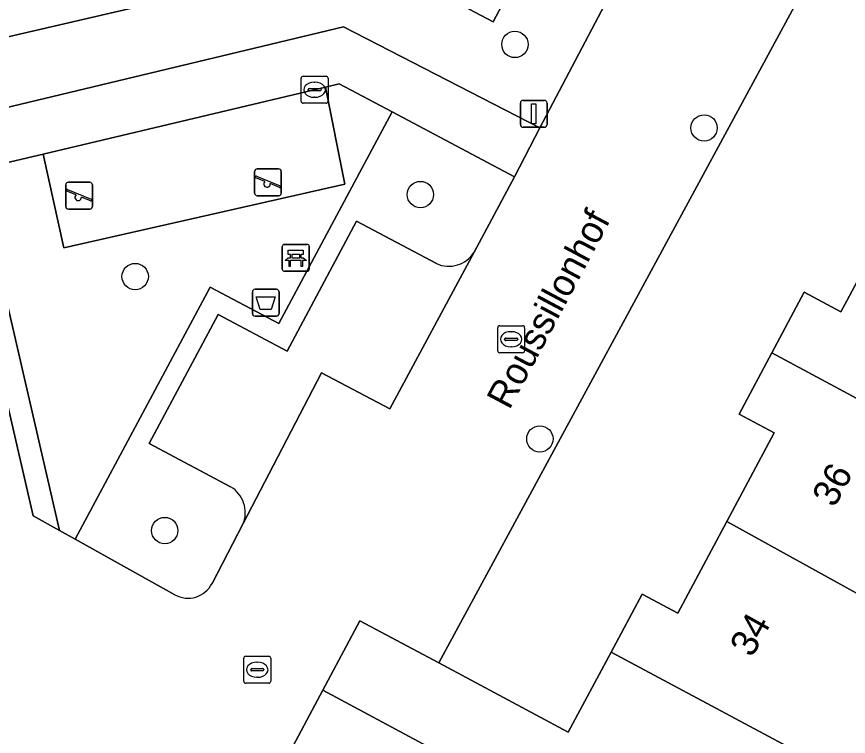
# Model space of a CAD drawing. Extents: x 158455 to 159797, y 387218 to 388672.
# Drawn here: x 159382.78 to 159413.64, y 388433.03 to 388459.73 of the extents above; entities that cross this region are included whole.
import ezdxf

# ---------------------------------------------------------------- set-up
doc = ezdxf.new("R2010")
doc.units = 0
for name, color, linetype in [('IMGEO_Afvalbak', 7, 'Continuous'), ('IMGEO_Bank', 7, 'Continuous'), ('IMGEO_Boom', 7, 'Continuous'), ('IMGEO_Erf', 7, 'Continuous'), ('IMGEO_Groenvoorziening', 7, 'Continuous'), ('IMGEO_Kolk', 7, 'Continuous'), ('IMGEO_Lichtmast', 7, 'Continuous'), ('IMGEO_Openbare_ruimte_label', 7, 'Continuous'), ('IMGEO_Pand', 7, 'Continuous'), ('IMGEO_Pand_nummerreeks', 7, 'Continuous'), ('IMGEO_Parkeervlak_open', 7, 'Continuous'), ('IMGEO_Rijbaan_lokaal_open', 7, 'Continuous'), ('IMGEO_Speelvoorziening', 7, 'Continuous'), ('IMGEO_Voetpad_halfverhard', 7, 'Continuous'), ('IMGEO_Voetpad_open', 7, 'Continuous')]:
    doc.layers.add(name, color=color, linetype=linetype)

msp = doc.modelspace()

# ---------------------------------------------------------------- linework, layer by layer
at = {"layer": 'IMGEO_Afvalbak'}
for p, q in [((159391.625, 388449.616), (159392.415, 388449.616)), ((159392.415, 388449.616), (159391.625, 388449.616)), ((159391.525, 388448.716), (159391.525, 388449.516)), ((159391.525, 388449.516), (159391.525, 388448.716)), ((159392.515, 388449.516), (159392.515, 388448.716)), ((159392.515, 388448.716), (159392.515, 388449.516)), ((159392.415, 388448.616), (159391.625, 388448.616)), ((159391.625, 388448.616), (159392.415, 388448.616))]:
    msp.add_line(p, q, dxfattribs=at)
msp.add_lwpolyline([(159391.668, 388449.33), (159392.372, 388449.33), (159392.223, 388448.86), (159391.817, 388448.86), (159391.668, 388449.33)], dxfattribs=at)
for centre, start, end in [((159391.625, 388449.516), 90, 180), ((159391.625, 388449.516), 90, 180), ((159392.415, 388449.516), 0, 90), ((159392.415, 388449.516), 360, 90), ((159391.625, 388448.716), 180, 270), ((159391.625, 388448.716), 180, 270), ((159392.415, 388448.716), 270, 0), ((159392.415, 388448.716), 270, 0)]:
    msp.add_arc(centre, 0.1, start, end, dxfattribs=at)
at = {"layer": 'IMGEO_Bank'}
for p, q in [((159392.636, 388450.357), (159392.636, 388451.198)), ((159392.636, 388451.198), (159392.636, 388450.357)), ((159392.711, 388451.282), (159393.552, 388451.282)), ((159393.552, 388451.282), (159392.711, 388451.282)), ((159393.636, 388451.207), (159393.636, 388450.366)), ((159393.636, 388450.366), (159393.636, 388451.207)), ((159392.945, 388450.788), (159392.945, 388450.894)), ((159392.989, 388450.894), (159392.989, 388450.788)), ((159393.277, 388450.9), (159392.995, 388450.9)), ((159393.283, 388450.788), (159393.283, 388450.894)), ((159393.327, 388450.894), (159393.327, 388450.788)), ((159393.333, 388450.68), (159392.94, 388450.68)), ((159392.995, 388450.782), (159393.277, 388450.782)), ((159393.561, 388450.282), (159392.72, 388450.282)), ((159392.72, 388450.282), (159393.561, 388450.282))]:
    msp.add_line(p, q, dxfattribs=at)
for points in [[(159392.939, 388450.9), (159392.853, 388450.9), (159392.853, 388451.061), (159393.416, 388451.061), (159393.416, 388450.9), (159393.333, 388450.9)], [(159392.883, 388450.68), (159392.741, 388450.68), (159392.853, 388450.782), (159392.939, 388450.782)], [(159392.933, 388450.673), (159392.933, 388450.466), (159392.89, 388450.466), (159392.89, 388450.673)], [(159393.333, 388450.782), (159393.416, 388450.782), (159393.528, 388450.68), (159393.389, 388450.68)], [(159393.383, 388450.673), (159393.383, 388450.466), (159393.339, 388450.466), (159393.339, 388450.673)]]:
    msp.add_lwpolyline(points, dxfattribs=at)
for centre, radius, start, end in [((159392.714, 388451.204), 0.0779, 92.4484, 184.2845), ((159392.714, 388451.204), 0.0779, 92.4484, 184.2845), ((159393.558, 388451.204), 0.0779, 2.4484, 94.2845), ((159393.558, 388451.204), 0.0779, 2.4484, 94.2845), ((159392.938, 388450.893), 0.00671, 2.8957, 87.1043), ((159392.938, 388450.789), 0.00671, 272.8957, 357.1043), ((159392.995, 388450.893), 0.00671, 92.8957, 177.1043), ((159392.995, 388450.789), 0.00671, 182.8957, 267.1043), ((159393.277, 388450.893), 0.00671, 2.8957, 87.1043), ((159393.277, 388450.789), 0.00671, 272.8957, 357.1043), ((159393.334, 388450.893), 0.00671, 92.8957, 177.1043), ((159393.334, 388450.789), 0.00671, 182.8957, 267.1043), ((159392.883, 388450.673), 0.00671, 2.8957, 87.1043), ((159392.94, 388450.673), 0.00671, 92.8957, 177.1043), ((159393.332, 388450.673), 0.00671, 2.8957, 87.1043), ((159393.389, 388450.673), 0.00671, 92.8957, 177.1043), ((159392.714, 388450.36), 0.0779, 182.4484, 274.2845), ((159392.714, 388450.36), 0.0779, 182.4484, 274.2845), ((159393.558, 388450.36), 0.0779, 272.4484, 4.2845), ((159393.558, 388450.36), 0.0779, 272.4484, 4.2845)]:
    msp.add_arc(centre, radius, start, end, dxfattribs=at)
at = {"layer": 'IMGEO_Boom'}
for centre in [(159401.267, 388458.699), (159408.284, 388455.601), (159397.759, 388453.13), (159387.177, 388450.088), (159402.192, 388444.062), (159388.274, 388440.663)]:
    msp.add_circle(centre, 0.489, dxfattribs=at)
at = {"layer": 'IMGEO_Erf'}
for points in [[(159333.769, 388476.329), (159338.906, 388454.81), (159341.438, 388455.405), (159342.455, 388451.077), (159354.175, 388453.833), (159353.17, 388458.108), (159355.676, 388458.697), (159358.192, 388459.288), (159359.198, 388455.006), (159366.48, 388456.674), (159365.462, 388461.002), (159367.941, 388461.585), (159370.474, 388462.18), (159371.491, 388457.852), (159376.637, 388459.047), (159376.986, 388459.126), (159377.276, 388457.779), (159395.695, 388462.06), (159400.461, 388459.544), (159409.819, 388477.225)], [(159419.261, 388474.584), (159412.035, 388460.867), (159398.439, 388435.755), (159403.247, 388433.184), (159404.836, 388436.154), (159405.986, 388438.304), (159407.312, 388437.595), (159409.133, 388440.999), (159410.891, 388444.286), (159409.585, 388444.985), (159410.799, 388447.254), (159412.002, 388449.503), (159413.36, 388448.777), (159413.582, 388449.192), (159415.127, 388452.081)]]:
    msp.add_lwpolyline(points, dxfattribs=at)
at = {"layer": 'IMGEO_Groenvoorziening'}
for points in [[(159395.695, 388462.06), (159377.276, 388457.779), (159376.986, 388459.126), (159376.637, 388459.047), (159377.506, 388455.18), (159394.906, 388459.355), (159402.189, 388455.608), (159413.151, 388476.411), (159411.198, 388477.337), (159410.828, 388476.625), (159409.819, 388477.225), (159400.461, 388459.544)], [(159382.107, 388450.432), (159381.281, 388454.044), (159378.516, 388453.389), (159377.99, 388453.264), (159378.184, 388452.586), (159381.362, 388449.97), (159383.395, 388441.206), (159384.375, 388440.66)]]:
    msp.add_lwpolyline(points, close=True, dxfattribs=at)
for points in [[(159399.755, 388450.993), (159401.253, 388453.792), (159396.713, 388456.195), (159392.51, 388448.343), (159389.962, 388449.692), (159384.954, 388440.337), (159388.646, 388438.281)], [(159390.719, 388442.289), (159387.696, 388443.889), (159390.26, 388448.679), (159392.819, 388447.324), (159395.395, 388452.136), (159398.352, 388450.57)], [(159390.029, 388438.696), (159391.185, 388440.921)]]:
    msp.add_lwpolyline(points, dxfattribs=at)
for centre, radius, start, end in [((159398.814, 388451.575), 1.106, 245.2992, 328.2565), ((159390.141, 388441.329), 1.121, 338.6639, 58.9582), ((159389.136, 388439.16), 1.006, 240.8574, 332.5486)]:
    msp.add_arc(centre, radius, start, end, dxfattribs=at)
at = {"layer": 'IMGEO_Kolk'}
for p, q in [((159393.334, 388456.592), (159393.334, 388457.444)), ((159393.409, 388457.518), (159394.261, 388457.518)), ((159393.822, 388457.298), (159393.847, 388457.298)), ((159394.335, 388457.444), (159394.335, 388456.592)), ((159393.593, 388457.012), (159393.593, 388457.024)), ((159394.031, 388456.975), (159393.633, 388456.975)), ((159393.636, 388457.061), (159394.034, 388457.061)), ((159394.077, 388457.024), (159394.077, 388457.012)), ((159393.845, 388456.738), (159393.82, 388456.738)), ((159394.261, 388456.518), (159393.409, 388456.518)), ((159400.627, 388447.336), (159400.627, 388448.188)), ((159400.702, 388448.262), (159401.554, 388448.262)), ((159401.115, 388448.042), (159401.14, 388448.042)), ((159401.628, 388448.188), (159401.628, 388447.336)), ((159400.886, 388447.756), (159400.886, 388447.768)), ((159401.324, 388447.719), (159400.926, 388447.719)), ((159400.929, 388447.805), (159401.327, 388447.805)), ((159401.37, 388447.768), (159401.37, 388447.756)), ((159401.138, 388447.482), (159401.113, 388447.482)), ((159401.554, 388447.262), (159400.702, 388447.262)), ((159391.279, 388435.999), (159392.131, 388435.999)), ((159391.204, 388435.073), (159391.204, 388435.925)), ((159391.692, 388435.779), (159391.717, 388435.779)), ((159392.205, 388435.925), (159392.205, 388435.073)), ((159391.463, 388435.493), (159391.463, 388435.505)), ((159391.901, 388435.456), (159391.503, 388435.456)), ((159391.506, 388435.542), (159391.904, 388435.542)), ((159391.947, 388435.505), (159391.947, 388435.493)), ((159391.715, 388435.219), (159391.69, 388435.219)), ((159392.131, 388434.999), (159391.279, 388434.999))]:
    msp.add_line(p, q, dxfattribs=at)
for points in [[(159393.334, 388456.592), (159393.334, 388457.444)], [(159393.409, 388457.518), (159394.261, 388457.518)], [(159394.335, 388457.444), (159394.335, 388456.592)], [(159394.261, 388456.518), (159393.409, 388456.518)], [(159400.627, 388447.336), (159400.627, 388448.188)], [(159400.702, 388448.262), (159401.554, 388448.262)], [(159401.628, 388448.188), (159401.628, 388447.336)], [(159401.554, 388447.262), (159400.702, 388447.262)], [(159391.279, 388435.999), (159392.131, 388435.999)], [(159391.204, 388435.073), (159391.204, 388435.925)], [(159392.205, 388435.925), (159392.205, 388435.073)], [(159392.131, 388434.999), (159391.279, 388434.999)]]:
    msp.add_lwpolyline(points, dxfattribs=at)
for centre, radius, start, end in [((159393.411, 388457.442), 0.0765, 91.552, 178.448), ((159393.411, 388457.442), 0.0765, 91.552, 178.448), ((159394.259, 388457.442), 0.0765, 1.552, 88.448), ((159394.259, 388457.442), 0.0765, 1.552, 88.448), ((159393.633, 388457.021), 0.0403, 85.8775, 175.7526), ((159393.63, 388457.011), 0.0366, 178.938, 274.7102), ((159394.034, 388457.018), 0.043, 264.8664, 352.4533), ((159394.038, 388457.023), 0.0386, 1.7309, 96.639), ((159393.411, 388456.594), 0.0765, 181.552, 268.448), ((159393.411, 388456.594), 0.0765, 181.552, 268.448), ((159394.259, 388456.594), 0.0765, 271.552, 358.448), ((159394.259, 388456.594), 0.0765, 271.552, 358.448), ((159400.704, 388448.186), 0.0765, 91.552, 178.448), ((159400.704, 388448.186), 0.0765, 91.552, 178.448), ((159401.552, 388448.186), 0.0765, 1.552, 88.448), ((159401.552, 388448.186), 0.0765, 1.552, 88.448), ((159400.926, 388447.765), 0.0403, 85.8775, 175.7526), ((159400.923, 388447.755), 0.0366, 178.938, 274.7102), ((159401.327, 388447.762), 0.043, 264.8664, 352.4533), ((159401.331, 388447.767), 0.0386, 1.7309, 96.639), ((159400.704, 388447.338), 0.0765, 181.552, 268.448), ((159400.704, 388447.338), 0.0765, 181.552, 268.448), ((159401.552, 388447.338), 0.0765, 271.552, 358.448), ((159401.552, 388447.338), 0.0765, 271.552, 358.448), ((159391.281, 388435.923), 0.0765, 91.552, 178.448), ((159391.281, 388435.923), 0.0765, 91.552, 178.448), ((159392.129, 388435.923), 0.0765, 1.552, 88.448), ((159392.129, 388435.923), 0.0765, 1.552, 88.448), ((159391.503, 388435.502), 0.0403, 85.8775, 175.7526), ((159391.5, 388435.492), 0.0366, 178.938, 274.7102), ((159391.904, 388435.499), 0.043, 264.8664, 352.4533), ((159391.908, 388435.504), 0.0386, 1.7309, 96.639), ((159391.281, 388435.075), 0.0765, 181.552, 268.448), ((159391.281, 388435.075), 0.0765, 181.552, 268.448), ((159392.129, 388435.075), 0.0765, 271.552, 358.448), ((159392.129, 388435.075), 0.0765, 271.552, 358.448)]:
    msp.add_arc(centre, radius, start, end, dxfattribs=at)
for centre, major_axis, ratio, start_param, end_param in [((159393.821, 388457.018), (-0.387, 0.002), 0.722429, 4.712389, 7.853982), ((159393.846, 388457.018), (-0.39, 0.002), 0.717154, 1.570796, 4.712389), ((159401.114, 388447.762), (-0.387, 0.002), 0.722429, 4.712389, 7.853982), ((159401.139, 388447.762), (-0.39, 0.002), 0.717154, 1.570796, 4.712389), ((159391.691, 388435.499), (-0.387, 0.002), 0.722429, 4.712389, 7.853982), ((159391.716, 388435.499), (-0.39, 0.002), 0.717154, 1.570796, 4.712389)]:
    msp.add_ellipse(centre, major_axis=major_axis, ratio=ratio, start_param=start_param, end_param=end_param, dxfattribs=at)
at = {"layer": 'IMGEO_Lichtmast'}
for p, q in [((159401.468, 388455.725), (159401.468, 388456.525)), ((159401.468, 388456.525), (159401.468, 388455.725)), ((159401.568, 388456.625), (159402.358, 388456.625)), ((159402.358, 388456.625), (159401.568, 388456.625)), ((159402.458, 388456.525), (159402.458, 388455.725)), ((159402.458, 388455.725), (159402.458, 388456.525)), ((159402.358, 388455.625), (159401.568, 388455.625)), ((159401.568, 388455.625), (159402.358, 388455.625))]:
    msp.add_line(p, q, dxfattribs=at)
msp.add_lwpolyline([(159401.888, 388456.5), (159402.038, 388456.5), (159402.038, 388455.75), (159401.888, 388455.75), (159401.888, 388456.5)], dxfattribs=at)
for centre, start, end in [((159401.568, 388456.525), 90, 180), ((159401.568, 388456.525), 90, 180), ((159402.358, 388456.525), 0, 90), ((159402.358, 388456.525), 360, 90), ((159401.568, 388455.725), 180, 270), ((159401.568, 388455.725), 180, 270), ((159402.358, 388455.725), 270, 0), ((159402.358, 388455.725), 270, 0)]:
    msp.add_arc(centre, 0.1, start, end, dxfattribs=at)
at = {"layer": 'IMGEO_Pand'}
for points in [[(159410.799, 388447.254), (159420.476, 388442.064), (159423.447, 388447.619), (159415.127, 388452.081), (159413.582, 388449.192), (159413.36, 388448.777), (159412.002, 388449.503)], [(159420.476, 388442.064), (159410.799, 388447.254), (159409.585, 388444.985), (159410.891, 388444.286), (159409.133, 388440.999), (159417.448, 388436.402), (159420.168, 388434.948), (159420.256, 388434.901), (159420.673, 388434.678), (159422.125, 388437.42), (159418.911, 388439.138)], [(159417.448, 388436.402), (159409.133, 388440.999), (159407.312, 388437.595), (159405.986, 388438.304), (159404.836, 388436.154), (159413.158, 388431.692), (159414.534, 388430.954), (159417.334, 388429.452), (159420.155, 388434.713), (159420.256, 388434.901), (159420.168, 388434.948)], [(159404.836, 388436.154), (159403.247, 388433.184), (159398.439, 388435.755), (159395.518, 388437.317), (159394.141, 388434.742), (159410.186, 388426.136), (159413.091, 388431.567), (159413.158, 388431.692)], [(159407.215, 388420.581), (159410.186, 388426.136), (159394.141, 388434.742), (159392.741, 388432.124), (159395.614, 388430.587), (159400.368, 388428.044), (159398.792, 388425.098)]]:
    msp.add_lwpolyline(points, close=True, dxfattribs=at)
at = {"layer": 'IMGEO_Parkeervlak_open'}
for points in [[(159398.352, 388450.57), (159395.395, 388452.136), (159392.819, 388447.324), (159390.26, 388448.679), (159387.696, 388443.889), (159390.719, 388442.289)], [(159391.185, 388440.921), (159394.09, 388446.512), (159396.623, 388445.179), (159399.755, 388450.993)]]:
    msp.add_lwpolyline(points, dxfattribs=at)
for centre, radius, start, end in [((159398.814, 388451.575), 1.106, 245.2992, 328.2565), ((159390.141, 388441.329), 1.121, 338.6639, 58.9582)]:
    msp.add_arc(centre, radius, start, end, dxfattribs=at)
at = {"layer": 'IMGEO_Rijbaan_lokaal_open'}
for points in [[(159395.614, 388430.587), (159392.741, 388432.124), (159394.141, 388434.742), (159395.518, 388437.317), (159398.439, 388435.755), (159412.035, 388460.867), (159419.261, 388474.584), (159413.725, 388477.501), (159413.589, 388477.243), (159413.536, 388477.142), (159413.157, 388476.424), (159413.151, 388476.411), (159402.189, 388455.608), (159401.253, 388453.792), (159399.755, 388450.993), (159396.623, 388445.179), (159394.09, 388446.512), (159391.185, 388440.921), (159390.029, 388438.696)], [(159388.646, 388438.281), (159384.954, 388440.337), (159384.375, 388440.66), (159383.395, 388441.206), (159381.362, 388449.97)]]:
    msp.add_lwpolyline(points, dxfattribs=at)
msp.add_lwpolyline([(159394.242, 388457.114), (159394.751, 388457.234), (159396.713, 388456.195), (159401.253, 388453.792), (159402.189, 388455.608), (159394.906, 388459.355), (159377.506, 388455.18), (159377.99, 388453.264), (159378.516, 388453.389), (159381.281, 388454.044), (159383.77, 388454.633)], close=True, dxfattribs=at)
msp.add_arc((159389.136, 388439.16), 1.006, 240.8574, 332.5486, dxfattribs=at)
at = {"layer": 'IMGEO_Speelvoorziening'}
for p, q in [((159391.607, 388453.185), (159391.607, 388453.985)), ((159391.607, 388453.985), (159391.607, 388453.185)), ((159391.707, 388454.085), (159392.497, 388454.085)), ((159392.497, 388454.085), (159391.707, 388454.085)), ((159392.597, 388453.985), (159392.597, 388453.185)), ((159392.597, 388453.185), (159392.597, 388453.985)), ((159384.701, 388453.586), (159385.491, 388453.586)), ((159385.491, 388453.586), (159384.701, 388453.586)), ((159391.99, 388453.613), (159391.651, 388453.75)), ((159391.676, 388453.81), (159392.552, 388453.457)), ((159384.601, 388452.686), (159384.601, 388453.486)), ((159384.601, 388453.486), (159384.601, 388452.686)), ((159384.67, 388453.311), (159385.546, 388452.958)), ((159385.591, 388453.486), (159385.591, 388452.686)), ((159385.591, 388452.686), (159385.591, 388453.486)), ((159392.528, 388453.397), (159392.188, 388453.534)), ((159384.984, 388453.114), (159384.645, 388453.251)), ((159385.522, 388452.898), (159385.182, 388453.035)), ((159392.497, 388453.085), (159391.707, 388453.085)), ((159391.707, 388453.085), (159392.497, 388453.085)), ((159385.491, 388452.586), (159384.701, 388452.586)), ((159384.701, 388452.586), (159385.491, 388452.586))]:
    msp.add_line(p, q, dxfattribs=at)
for centre, radius, start, end in [((159391.707, 388453.985), 0.1, 90, 180), ((159391.707, 388453.985), 0.1, 90, 180), ((159392.497, 388453.985), 0.1, 0, 90), ((159392.497, 388453.985), 0.1, 360, 90), ((159384.701, 388453.486), 0.1, 90, 180), ((159384.701, 388453.486), 0.1, 90, 180), ((159385.491, 388453.486), 0.1, 0, 90), ((159385.491, 388453.486), 0.1, 360, 90), ((159391.664, 388453.78), 0.0327, 68.078, 248.078), ((159392.069, 388453.523), 0.12, 130.9928, 5.1632), ((159384.658, 388453.281), 0.0327, 68.078, 248.078), ((159392.54, 388453.427), 0.0327, 248.078, 68.078), ((159385.063, 388453.024), 0.12, 130.9928, 5.1632), ((159385.534, 388452.928), 0.0327, 248.078, 68.078), ((159391.707, 388453.185), 0.1, 180, 270), ((159391.707, 388453.185), 0.1, 180, 270), ((159392.497, 388453.185), 0.1, 270, 0), ((159392.497, 388453.185), 0.1, 270, 0), ((159384.701, 388452.686), 0.1, 180, 270), ((159384.701, 388452.686), 0.1, 180, 270), ((159385.491, 388452.686), 0.1, 270, 0), ((159385.491, 388452.686), 0.1, 270, 0)]:
    msp.add_arc(centre, radius, start, end, dxfattribs=at)
at = {"layer": 'IMGEO_Voetpad_halfverhard'}
msp.add_lwpolyline([(159394.242, 388457.114), (159383.77, 388454.633), (159384.527, 388451.151), (159394.951, 388453.51)], close=True, dxfattribs=at)
at = {"layer": 'IMGEO_Voetpad_open'}
msp.add_lwpolyline([(159396.713, 388456.195), (159394.751, 388457.234), (159394.242, 388457.114), (159394.951, 388453.51), (159384.527, 388451.151), (159383.77, 388454.633), (159381.281, 388454.044), (159382.107, 388450.432), (159384.375, 388440.66), (159384.954, 388440.337), (159389.962, 388449.692), (159392.51, 388448.343)], close=True, dxfattribs=at)

# ---------------------------------------------------------------- texts
at = {"layer": 'IMGEO_Openbare_ruimte_label'}
msp.add_text('Roussillonhof', height=1, rotation=61.9747, dxfattribs=at).set_placement((159401.058, 388445.109))
at = {"layer": 'IMGEO_Pand_nummerreeks'}
for s, rotation, p in [('36', 61.593, (159413.123, 388441.482)), ('34', 60.9513, (159410.064, 388435.92))]:
    msp.add_text(s, height=1, rotation=rotation, dxfattribs=at).set_placement(p)

doc.saveas('drawing.dxf')
